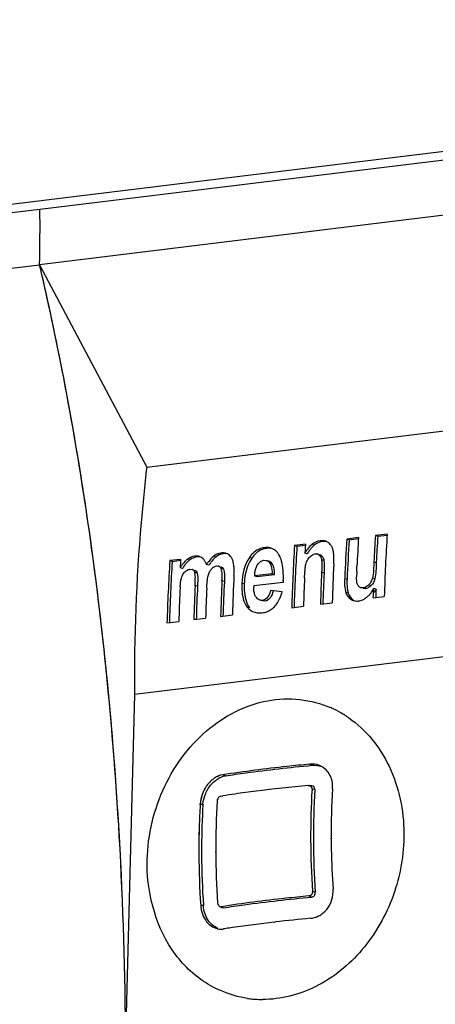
# Paper-space layout '45651_1_3' of a CAD drawing. Header units: millimetres. Extents: x -231 to 594, y 0 to 420.
# Tile 262 of 279: x 357.71 to 359.59, y 267.07 to 271.51. Entities that reach past the tile are written whole.
import ezdxf

# ---------------------------------------------------------------- set-up
doc = ezdxf.new("R2010")
doc.units = ezdxf.units.MM
doc.header["$LTSCALE"] = 32.67
doc.layers.get('0').update_dxf_attribs({"linetype": 'CONTINUOUS'})
doc.layers.add('03__ASM_ALL_CURVES', color=7, linetype='CONTINUOUS')
doc.styles.get("Standard").update_dxf_attribs({"font": 'arial.ttf'})
doc.dimstyles.get("Standard").update_dxf_attribs({"dimtxt": 3.5, "dimasz": 2.5, "dimexe": 1, "dimexo": 0.0625, "dimtad": 1, "dimdsep": 46, "dimtxsty": 'STANDARD', "dimblk": '_FILLED', "dimblk1": '_FILLED', "dimblk2": '_FILLED', "dimcen": 0.09, "dimclrt": 5, "dimazin": 2, "dimtp": 0.01, "dimtm": 0.01, "dimtfac": 1, "dimtofl": 0, "dimtmove": 0, "dimatfit": 3, "dimldrblk": '_FILLED', "dimfxl": 1, "dimtolj": 1, "dimarcsym": 0})

# ---------------------------------------------------------------- blocks, each defined once
blk = doc.blocks.new('_FILLED')
at = {"color": 0, "linetype": 'BYBLOCK'}
blk.add_solid([(0, 0), (-1, 0.2), (-1, -0.2)], dxfattribs=at)

psp = doc.layouts.new('45651_1_3')

# ---------------------------------------------------------------- linework, layer by layer
at = {"color": 6, "linetype": 'CONTINUOUS'}
for p, q in [((357.8018, 270.6535), (361.2995, 271.0805)), ((361.2104, 270.8189), (357.8002, 270.4027)), ((357.8002, 270.4027), (358.2837, 269.4901)), ((358.2837, 269.4901), (361.3367, 269.8628)), ((359.3685, 269.188), (359.3153, 269.1815)), ((359, 269.143), (358.9507, 269.137)), ((359.0773, 269.1545), (359.0665, 269.1576)), ((359.2393, 269.1722), (359.1861, 269.1657)), ((359.1969, 269.1626), (359.1861, 269.1657)), ((359.1969, 269.1626), (359.2398, 269.1678)), ((359.3261, 269.1784), (359.3153, 269.1815)), ((359.3261, 269.1784), (359.369, 269.1836)), ((358.6286, 269.0998), (358.6178, 269.1028)), ((358.8237, 269.1236), (358.8129, 269.1267)), ((358.9615, 269.1339), (358.9507, 269.137)), ((358.9615, 269.1339), (359.0005, 269.1386)), ((358.9983, 269.1158), (358.9975, 269.1022)), ((359.0083, 269.0991), (358.9975, 269.1022)), ((359.0399, 269.1382), (359.0291, 269.1413)), ((359.056, 269.0975), (359.0538, 269.0981)), ((358.4368, 269.0742), (358.3879, 269.0683)), ((358.3987, 269.0652), (358.3879, 269.0683)), ((358.3987, 269.0652), (358.4373, 269.0699)), ((358.476, 269.07), (358.4652, 269.0731)), ((358.5106, 269.0854), (358.4998, 269.0885)), ((358.5952, 269.0847), (358.5844, 269.0878)), ((358.7583, 269.0801), (358.7475, 269.0832)), ((358.8127, 269.0705), (358.823, 269.0697)), ((358.8391, 269.0571), (358.8499, 269.054)), ((359.0591, 269.0958), (359.0627, 269.0932)), ((359.0735, 269.0901), (359.0627, 269.0932)), ((359.0834, 269.0695), (359.0726, 269.0726)), ((359.3088, 269.0634), (359.3195, 269.0603)), ((358.4352, 269.0488), (358.4345, 269.0361)), ((358.4453, 269.033), (358.4345, 269.0361)), ((358.4785, 269.0297), (358.488, 269.0291)), ((358.4898, 269.0286), (358.488, 269.0291)), ((358.5115, 269.0117), (358.5007, 269.0148)), ((358.5646, 269.0478), (358.5538, 269.0509)), ((358.5987, 269.0443), (358.6081, 269.0438)), ((358.6101, 269.0432), (358.6081, 269.0438)), ((358.6303, 269.0299), (358.6195, 269.0329)), ((358.8489, 269.0093), (358.7694, 268.9996)), ((358.8596, 269.0063), (358.8489, 269.0093)), ((358.9957, 268.9902), (358.9971, 269.0135)), ((359.0837, 269.0126), (359.0729, 269.0157)), ((359.2313, 269.019), (359.2322, 269.0435)), ((358.6339, 268.9748), (358.6232, 268.9778)), ((358.7237, 268.9639), (358.7129, 268.967)), ((358.8993, 268.9703), (358.7664, 268.9541)), ((358.7694, 268.9996), (358.7802, 268.9966)), ((358.7802, 268.9966), (358.8596, 269.0063)), ((358.8999, 268.9788), (358.8993, 268.9703)), ((358.8996, 268.9731), (358.8993, 268.9703)), ((358.8999, 268.9788), (358.9016, 268.9783)), ((359.1769, 268.9881), (359.1876, 268.985)), ((359.2324, 268.9683), (359.2315, 268.9734)), ((359.2333, 268.9646), (359.2324, 268.9683)), ((359.3126, 268.9858), (359.3018, 268.9889)), ((358.5129, 268.9534), (358.5022, 268.9565)), ((359.1928, 268.9221), (359.182, 268.9252)), ((359.2718, 268.9428), (359.261, 268.9459)), ((359.2967, 268.9565), (359.286, 268.9596)), ((359.3066, 268.9152), (359.3075, 268.9431)), ((359.3182, 268.9401), (359.3075, 268.9431)), ((358.8177, 268.8861), (358.806, 268.8869)), ((358.8177, 268.8861), (358.8069, 268.8892)), ((359.0675, 268.8721), (359.1207, 268.8786)), ((359.3061, 268.9012), (359.3066, 268.9152)), ((359.3061, 268.9012), (359.3557, 268.9073)), ((359.3173, 268.9121), (359.317, 268.9009)), ((361.2728, 268.8364), (358.2279, 268.4648)), ((358.7478, 268.8561), (358.737, 268.8592)), ((358.9378, 268.8563), (358.991, 268.8628)), ((358.3751, 268.7876), (358.4283, 268.7941)), ((358.4962, 268.8024), (358.5494, 268.8089)), ((358.6169, 268.8171), (358.6702, 268.8236)), ((358.2279, 268.4648), (358.1883, 266.8985)), ((359.0194, 268.1507), (359.0287, 268.1458)), ((358.6386, 268.0982), (358.6264, 268.1028)), ((359.0127, 268.0549), (359.0159, 268.0549)), ((359.0127, 268.0549), (359.0159, 268.0546)), ((359.0285, 268.0537), (359.0159, 268.0549)), ((359.0285, 268.0537), (359.0253, 268.0537)), ((359.0421, 268.0363), (359.0294, 268.0375)), ((359.1217, 268.04), (359.122, 268.0445)), ((359.1218, 268.04), (359.122, 268.0445)), ((358.6179, 268.0067), (358.6269, 268.0081)), ((358.525, 267.9716), (358.5372, 267.967)), ((359.1159, 267.8144), (359.1158, 267.8178)), ((359.1158, 267.8144), (359.1158, 267.8178)), ((358.5952, 267.7541), (358.5951, 267.7576)), ((358.5952, 267.7541), (358.5951, 267.7576)), ((359.0278, 267.5518), (359.0152, 267.5565)), ((359.0317, 267.5779), (359.0443, 267.5732)), ((358.5395, 267.5129), (358.5273, 267.5141)), ((358.6222, 267.5045), (358.6126, 267.5097)), ((358.6203, 267.5083), (358.6299, 267.5032)), ((358.6222, 267.5045), (358.6299, 267.5032)), ((358.859, 267.4387), (358.8654, 267.4394))]:
    psp.add_line(p, q, dxfattribs=at)
at = {"color": 7, "linetype": 'CONTINUOUS'}
for p, q in [((349.1179, 269.5936), (357.8018, 270.6535)), ((349.0288, 269.3321), (357.8002, 270.4027)), ((358.5248, 267.9676), (358.525, 267.9716)), ((358.5248, 267.9677), (358.525, 267.9716)), ((358.5257, 267.974), (358.5253, 267.9677))]:
    psp.add_line(p, q, dxfattribs=at)
at = {"color": 6, "linetype": 'CONTINUOUS'}
psp.add_lwpolyline([(358.8999, 268.9788), (358.8996, 268.976), (358.8996, 268.9731)], dxfattribs=at)
for centre, radius, start, end in [((345.3533, 267.4854), 12.7841, 12.34897, 13.19089), ((367.9088, 268.6562), 8.5568, 176.43696, 178.31853), ((367.3855, 268.6199), 8.4018, 176.43078, 176.61656), ((359.0773, 269.1131), 0.0448, 67.9336, 74.1109), ((359.0776, 269.1141), 0.0438, 51.7317, 67.8313), ((359.0715, 269.1063), 0.0537, 41.2242, 51.7044), ((367.6653, 268.6372), 8.4957, 176.43331, 177.63255), ((367.6396, 268.634), 8.4592, 176.41738, 177.62171), ((367.6886, 268.6453), 8.4657, 176.4321, 177.30417), ((367.7581, 268.655), 8.4592, 176.43189, 177.23298), ((367.7324, 268.6518), 8.4227, 176.41594, 177.22045), ((358.6275, 269.0575), 0.0456, 70.9379, 74.0661), ((358.6276, 269.0579), 0.0452, 56.9234, 70.8929), ((358.8259, 269.0648), 0.0625, 73.9349, 77.9815), ((358.8265, 269.0667), 0.0605, 63.415, 73.9592), ((358.8275, 269.0688), 0.0581, 53.8843, 63.3769), ((358.8038, 269.0485), 0.0894, 29.3461, 33.8304), ((367.4909, 268.6052), 8.5568, 176.43696, 178.31853), ((367.4637, 268.6021), 8.5189, 176.42094, 178.29264), ((359.1855, 268.9945), 0.2166, 149.3701, 150.2102), ((359.1332, 269.0282), 0.1544, 143.2876, 144.7094), ((359.143, 269.0258), 0.1532, 142.9824, 144.6988), ((359.1317, 269.0343), 0.1391, 140.835, 142.9873), ((359.121, 269.043), 0.1253, 138.2477, 140.8395), ((359.0492, 269.0622), 0.0368, 97.0342, 110.4601), ((359.048, 269.0779), 0.0211, 73.9797, 82.0973), ((359.0478, 269.0774), 0.0216, 64.7355, 73.9691), ((359.0726, 269.1074), 0.0521, 38.2884, 41.1755), ((359.035, 269.0944), 0.0922, 10.4905, 13.3016), ((366.9282, 268.5365), 8.5568, 176.43696, 178.31853), ((366.901, 268.5334), 8.5189, 176.42094, 178.29264), ((366.8212, 268.5512), 8.4007, 176.43077, 176.60459), ((358.5722, 268.9563), 0.1591, 142.3158, 143.7277), ((358.5615, 268.9703), 0.1315, 138.1529, 141.0911), ((358.5092, 269.0477), 0.041, 70.0278, 74.0888), ((358.5092, 269.0477), 0.0411, 55.3214, 69.9323), ((358.7354, 268.9406), 0.2124, 147.8118, 148.7358), ((358.7222, 268.949), 0.1968, 145.8781, 147.8238), ((358.7066, 268.9596), 0.178, 143.6364, 145.8806), ((358.7094, 268.9623), 0.1681, 142.9208, 143.947), ((358.6987, 268.9704), 0.1547, 140.887, 142.9337), ((358.6072, 269.0453), 0.0691, 13.6754, 17.8217), ((358.8149, 269.044), 0.027, 52.5136, 59.9094), ((359.0472, 269.0761), 0.023, 58.9789, 64.7086), ((359.0586, 269.0743), 0.0216, 64.1963, 73.9763), ((367.7382, 268.625), 8.6212, 177.15238, 178.31468), ((358.6295, 268.9176), 0.2282, 147.8828, 148.7387), ((358.5894, 268.9484), 0.1671, 143.2092, 144.2346), ((358.5767, 268.958), 0.1511, 141.0791, 143.2266), ((358.4833, 269.013), 0.0168, 56.9733, 73.7188), ((358.4832, 269.0128), 0.017, 38.9408, 56.9731), ((358.6038, 269.0283), 0.0161, 45.5033, 54.9549), ((367.7034, 268.6179), 8.6396, 177.36104, 178.31393), ((367.6763, 268.6147), 8.6018, 177.349, 178.28787), ((360.4569, 268.9817), 1.2262, 178.2551, 179.3509), ((367.2427, 268.5632), 8.6295, 177.24617, 178.31432), ((367.2156, 268.5601), 8.5917, 177.23364, 178.28829), ((367.2847, 268.5701), 8.6182, 177.11873, 178.31482), ((367.6363, 268.6082), 8.6491, 177.46869, 178.3136), ((367.0682, 268.5397), 8.6437, 177.40694, 178.31378), ((359.0282, 268.9045), 0.5954, 175.4906, 177.4688), ((367.1259, 268.5484), 8.6334, 177.29038, 178.31417), ((367.0988, 268.5452), 8.5956, 177.27803, 178.28812), ((367.1903, 268.5545), 8.6446, 177.41753, 178.31375), ((358.9377, 268.9484), 0.1714, 178.0974, 179.2482), ((358.6573, 268.9944), 0.247, 341.7934, 344.3032), ((359.2563, 268.968), 0.0223, 244.4993, 254.0681), ((359.2567, 268.9811), 0.0355, 276.9635, 290.932), ((359.2674, 268.9781), 0.0356, 276.995, 291.689), ((359.2412, 269.0026), 0.0622, 316.1682, 320.7187), ((359.2054, 268.9896), 0.1119, 320.21, 321.9151), ((359.2024, 268.9919), 0.1157, 321.9171, 323.9999), ((359.199, 268.9944), 0.1198, 324.0002, 326.168), ((367.967, 268.6421), 8.6539, 178.02699, 178.21207), ((358.8064, 268.9219), 0.0341, 228.2373, 233.407), ((359.232, 268.9369), 0.0508, 254.1009, 266.3479), ((359.2126, 268.9832), 0.1023, 309.1999, 317.795), ((359.2086, 268.9869), 0.1077, 317.7582, 320.2148), ((358.7957, 268.9213), 0.0882, 289.8639, 303.3978), ((341.9771, 266.9332), 16.2072, 5.9914, 6.62755), ((341.5119, 266.8879), 16.6746, 3.2208, 5.97941), ((358.9211, 267.9671), 0.479, 64.4181, 66.3106), ((358.9187, 267.9622), 0.4844, 58.8681, 64.4097), ((358.9164, 267.9582), 0.489, 57.7129, 58.8737), ((358.9151, 267.9562), 0.4914, 55.7564, 57.7122), ((358.9138, 267.9543), 0.4937, 55.2694, 55.7572), ((359.0308, 268.0621), 0.0888, 54.9304, 70.3789), ((359.6736, 260.9437), 7.1419, 95.30977, 97.21285), ((362.531, 267.8285), 3.5078, 176.5841, 180.3055), ((362.5001, 267.8254), 3.4645, 176.51, 180.3064), ((362.6024, 267.8362), 3.4866, 176.6492, 180.3028), ((359.0025, 268.0517), 0.1197, 356.5413, 3.5636), ((359.468, 262.5097), 5.5624, 98.1306, 98.697), ((359.5467, 261.9558), 6.1218, 97.22419, 98.12701), ((361.9539, 267.7612), 3.4229, 176.552, 179.7138), ((358.6796, 267.9584), 0.1427, 174.8744, 176.5317), ((362.106, 267.7762), 3.5109, 176.5855, 180.3037), ((340.0389, 266.8103), 18.1497, 0.27858, 3.20431), ((362.7351, 267.8358), 3.6194, 180.3377, 181.0771), ((362.0744, 267.7597), 3.5434, 179.6999, 180.2854), ((362.7316, 267.8289), 3.7084, 180.2948, 183.8808), ((362.7018, 267.8258), 3.6662, 180.2952, 183.951), ((362.8178, 267.8378), 3.702, 181.0843, 183.8852), ((362.1999, 267.7639), 3.6811, 180.2951, 183.8916), ((362.1709, 267.7608), 3.6399, 180.2951, 183.9051), ((362.3079, 267.7768), 3.7128, 180.3505, 183.879), ((358.6185, 267.5204), 0.0122, 268.4604, 278.7883), ((359.7136, 260.0606), 7.4274, 95.33644, 96.5578), ((359.0137, 267.5533), 0.098, 275.3696, 280.1454), ((359.4646, 262.0154), 5.4567, 98.3618, 98.6771), ((359.5599, 261.3554), 6.1235, 96.57316, 98.34627), ((358.6186, 267.4806), 0.0736, 264.6102, 274.0688), ((358.6187, 267.4798), 0.0728, 274.0847, 278.8058), ((359.4406, 262.1732), 5.297, 98.678, 98.8044), ((358.8073, 267.5693), 0.4794, 261.7905, 264.6266), ((358.8076, 267.573), 0.4831, 264.6295, 268.8758), ((358.8077, 267.5765), 0.4866, 268.8737, 269.8334)]:
    psp.add_arc(centre, radius, start, end, dxfattribs=at)
at = {"color": 7, "linetype": 'CONTINUOUS'}
for centre, radius, start, end in [((345.3596, 267.4868), 12.7777, 12.36252, 13.19107), ((341.3327, 266.8751), 16.8542, 3.23591, 5.97657), ((358.6857, 267.9604), 0.1611, 148.2986, 159.3726), ((358.68, 267.9631), 0.155, 142.0463, 148.0276), ((358.6789, 267.9646), 0.1531, 142.2447, 148.3068), ((358.6849, 267.9607), 0.1603, 159.3754, 160.5873), ((358.6674, 267.9693), 0.1409, 159.7258, 161.3117), ((361.9322, 267.7666), 3.4133, 176.6222, 178.2648), ((361.708, 267.76), 3.1895, 176.2661, 178.0255), ((361.3768, 267.7723), 2.8581, 178.0428, 180.5483), ((362.0579, 267.7628), 3.5391, 178.2659, 180.2892), ((340.1243, 266.8112), 18.0642, 0.27696, 3.22195)]:
    psp.add_arc(centre, radius, start, end, dxfattribs=at)
psp.add_ellipse((348.6225, 266.4766), major_axis=(7.7848, 7.8491), ratio=0.619745, start_param=-0.579456, end_param=-0.549137, dxfattribs=at)
at = {"color": 6, "linetype": 'CONTINUOUS'}
psp.add_ellipse((363.1782, 267.9749), major_axis=(20.7644, -2.4836), ratio=0.021382, start_param=8.064304, end_param=8.066877, dxfattribs=at)
at = {"color": 7, "linetype": 'CONTINUOUS'}
psp.add_open_spline([(358.0953, 268.63), (358.0809, 268.767), (358.0177, 269.301), (357.9267, 269.8318), (357.841, 270.2225)], degree=3, knots=[0, 0, 0, 0, 0.256221, 1, 1, 1, 1], dxfattribs=at)
at = {"color": 6, "linetype": 'CONTINUOUS'}
for points, knots in [([(358.076, 268.8038), (358.0619, 268.9253), (358.0012, 269.3999), (357.9179, 269.8716), (357.8417, 270.2195)], [0, 0, 0, 0, 0.255652, 1, 1, 1, 1]), ([(358.2837, 269.4901), (358.274, 269.4068), (358.2395, 269.0661), (358.2266, 268.7233), (358.2279, 268.4648)], [0, 0, 0, 0, 0.245063, 1, 1, 1, 1]), ([(358.8129, 269.1267), (358.8066, 269.1259), (358.7804, 269.1198), (358.759, 269.1), (358.7475, 269.0832)], [0, 0, 0, 0, 0.235499, 1, 1, 1, 1]), ([(358.8237, 269.1236), (358.811, 269.122), (358.7939, 269.1155), (358.7802, 269.1047), (358.7768, 269.1016)], [0, 0, 0, 0, 0.735876, 1, 1, 1, 1]), ([(359.0447, 269.0988), (359.0457, 269.0989), (359.0478, 269.099), (359.0499, 269.0989), (359.0509, 269.0988)], [0, 0, 0, 0, 0.504572, 1, 1, 1, 1]), ([(358.823, 269.0697), (358.824, 269.0695), (358.8258, 269.0688), (358.8276, 269.0679), (358.8285, 269.0674)], [0, 0, 0, 0, 0.500321, 1, 1, 1, 1]), ([(359.068, 269.0937), (359.069, 269.0933), (359.0709, 269.0922), (359.0727, 269.0908), (359.0735, 269.0901)], [0, 0, 0, 0, 0.498632, 1, 1, 1, 1]), ([(358.5022, 268.9565), (358.5026, 268.9664), (358.5029, 268.9857), (358.5033, 269.0056), (358.5007, 269.0148)], [0, 0, 0, 0, 0.506217, 1, 1, 1, 1]), ([(358.5115, 269.0117), (358.5141, 269.0025), (358.5137, 268.9826), (358.5134, 268.9633), (358.5129, 268.9534)], [0, 0, 0, 0, 0.493775, 1, 1, 1, 1]), ([(358.6081, 269.0438), (358.6089, 269.0435), (358.6107, 269.0429), (358.6122, 269.042), (358.613, 269.0414)], [0, 0, 0, 0, 0.500065, 1, 1, 1, 1]), ([(358.6232, 268.9778), (358.6236, 268.9873), (358.6238, 269.0055), (358.6231, 269.0246), (358.6195, 269.0329)], [0, 0, 0, 0, 0.509776, 1, 1, 1, 1]), ([(358.7129, 268.967), (358.7125, 268.9572), (358.7122, 268.9204), (358.7206, 268.8811), (358.737, 268.8592)], [0, 0, 0, 0, 0.262645, 1, 1, 1, 1]), ([(358.7237, 268.9639), (358.7232, 268.9542), (358.723, 268.9173), (358.7314, 268.878), (358.7478, 268.8561)], [0, 0, 0, 0, 0.262653, 1, 1, 1, 1]), ([(358.8428, 268.9336), (358.8403, 268.9235), (358.8345, 268.904), (358.8164, 268.8903), (358.8069, 268.8892)], [0, 0, 0, 0, 0.524475, 1, 1, 1, 1]), ([(358.8535, 268.9306), (358.851, 268.9204), (358.8453, 268.9009), (358.8271, 268.8872), (358.8177, 268.8861)], [0, 0, 0, 0, 0.524261, 1, 1, 1, 1]), ([(359.2467, 268.9479), (359.2457, 268.9484), (359.2438, 268.9495), (359.242, 268.9509), (359.2412, 268.9516)], [0, 0, 0, 0, 0.498065, 1, 1, 1, 1]), ([(359.2559, 268.9457), (359.2549, 268.9457), (359.253, 268.9459), (359.2511, 268.9463), (359.2502, 268.9466)], [0, 0, 0, 0, 0.502293, 1, 1, 1, 1]), ([(359.261, 268.9459), (359.2601, 268.9458), (359.2584, 268.9457), (359.2567, 268.9457), (359.2559, 268.9457)], [0, 0, 0, 0, 0.502577, 1, 1, 1, 1]), ([(358.8009, 268.889), (358.8, 268.8891), (358.7981, 268.8893), (358.7962, 268.8897), (358.7953, 268.89)], [0, 0, 0, 0, 0.502199, 1, 1, 1, 1]), ([(358.8069, 268.8892), (358.8059, 268.8891), (358.8039, 268.8889), (358.8019, 268.8889), (358.8009, 268.889)], [0, 0, 0, 0, 0.502589, 1, 1, 1, 1]), ([(358.2857, 267.6971), (358.2851, 267.8112), (358.3336, 268.0394), (358.5299, 268.3139), (358.8153, 268.4653), (359.0263, 268.444), (359.1136, 268.4057)], [0, 0, 0, 0, 0.26982, 0.53288, 0.774755, 1, 1, 1, 1]), ([(359.1951, 268.3601), (359.2731, 268.306), (359.4036, 268.1432), (359.4435, 267.9418), (359.444, 267.8385)], [0, 0, 0, 0, 0.478582, 1, 1, 1, 1]), ([(359.0194, 268.1507), (358.9849, 268.1475), (358.8536, 268.1343), (358.7225, 268.1177), (358.6264, 268.1028)], [0, 0, 0, 0, 0.262879, 1, 1, 1, 1]), ([(358.6386, 268.0982), (358.6692, 268.1029), (358.7988, 268.1218), (358.929, 268.1365), (359.0287, 268.1458)], [0, 0, 0, 0, 0.236329, 1, 1, 1, 1]), ([(359.0159, 268.0549), (359.0168, 268.0548), (359.0187, 268.0544), (359.0205, 268.0537), (359.0214, 268.0533)], [0, 0, 0, 0, 0.503225, 1, 1, 1, 1]), ([(359.0421, 268.0363), (359.0423, 268.0404), (359.0403, 268.049), (359.0324, 268.0533), (359.0285, 268.0537)], [0, 0, 0, 0, 0.514545, 1, 1, 1, 1]), ([(359.444, 267.8385), (359.4445, 267.7435), (359.4109, 267.5529), (359.2709, 267.3068), (359.0612, 267.1341), (358.8885, 267.0896), (358.8063, 267.0899)], [0, 0, 0, 0, 0.263914, 0.525071, 0.771524, 1, 1, 1, 1]), ([(358.7388, 267.0948), (358.6759, 267.1039), (358.5503, 267.1494), (358.3479, 267.3377), (358.2864, 267.5555), (358.2857, 267.6971)], [0, 0, 0, 0, 0.234922, 0.477284, 1, 1, 1, 1]), ([(359.0152, 267.5565), (358.9805, 267.5533), (358.8485, 267.54), (358.7169, 267.5233), (358.6203, 267.5083)], [0, 0, 0, 0, 0.262808, 1, 1, 1, 1]), ([(358.6299, 267.5032), (358.6611, 267.508), (358.7933, 267.5274), (358.9262, 267.5423), (359.0278, 267.5518)], [0, 0, 0, 0, 0.236179, 1, 1, 1, 1]), ([(359.0317, 267.5779), (359.032, 267.5729), (359.0294, 267.5625), (359.0198, 267.557), (359.0152, 267.5565)], [0, 0, 0, 0, 0.516788, 1, 1, 1, 1]), ([(359.0278, 267.5518), (359.0325, 267.5522), (359.042, 267.5577), (359.0447, 267.5681), (359.0443, 267.5732)], [0, 0, 0, 0, 0.483411, 1, 1, 1, 1]), ([(358.5273, 267.5141), (358.5291, 267.4881), (358.5439, 267.4388), (358.5896, 267.4094), (358.6117, 267.4073)], [0, 0, 0, 0, 0.539851, 1, 1, 1, 1]), ([(358.6053, 267.4104), (358.5868, 267.4171), (358.5529, 267.4479), (358.541, 267.4904), (358.5395, 267.5129)], [0, 0, 0, 0, 0.46648, 1, 1, 1, 1]), ([(358.6126, 267.5097), (358.6135, 267.5092), (358.6153, 267.5085), (358.6172, 267.5082), (358.6182, 267.5082)], [0, 0, 0, 0, 0.505174, 1, 1, 1, 1]), ([(358.6191, 267.5068), (358.6195, 267.5064), (358.6205, 267.5055), (358.6216, 267.5048), (358.6222, 267.5045)], [0, 0, 0, 0, 0.507203, 1, 1, 1, 1])]:
    psp.add_open_spline(points, degree=3, knots=knots, dxfattribs=at)
for points in [[(359.0665, 269.1576), (359.053, 269.156), (359.0397, 269.1498), (359.0291, 269.1413)], [(359.0773, 269.1545), (359.0638, 269.1529), (359.0505, 269.1467), (359.0399, 269.1382)], [(359.0812, 269.1578), (359.0764, 269.1583), (359.0714, 269.1582), (359.0665, 269.1576)], [(359.0919, 269.1547), (359.087, 269.1553), (359.0821, 269.1551), (359.0773, 269.1545)], [(359.0896, 269.1562), (359.0869, 269.157), (359.0841, 269.1575), (359.0812, 269.1578)], [(358.6178, 269.1028), (358.6057, 269.1014), (358.5938, 269.0955), (358.5844, 269.0878)], [(358.6286, 269.0998), (358.6164, 269.0983), (358.6046, 269.0924), (358.5952, 269.0847)], [(358.6308, 269.1031), (358.6265, 269.1035), (358.6221, 269.1034), (358.6178, 269.1028)], [(358.6414, 269.1), (358.6372, 269.1004), (358.6328, 269.1003), (358.6286, 269.0998)], [(358.6401, 269.1014), (358.637, 269.1023), (358.6339, 269.1028), (358.6308, 269.1031)], [(358.7768, 269.1016), (358.7698, 269.0953), (358.7637, 269.0879), (358.7583, 269.0801)], [(358.8389, 269.1259), (358.8304, 269.1277), (358.8215, 269.1277), (358.8129, 269.1267)], [(358.8433, 269.1238), (358.8368, 269.1245), (358.8302, 269.1244), (358.8237, 269.1236)], [(358.8781, 269.0983), (358.8737, 269.1049), (358.8682, 269.111), (358.8618, 269.1157)], [(359.0072, 269.1174), (359.0043, 269.1133), (359.0016, 269.1092), (358.9991, 269.1049)], [(359.018, 269.1143), (359.0145, 269.1094), (359.0113, 269.1043), (359.0083, 269.0991)], [(359.0291, 269.1413), (359.0217, 269.1353), (359.0151, 269.1281), (359.0094, 269.1205)], [(359.0399, 269.1382), (359.0355, 269.1347), (359.0314, 269.1307), (359.0276, 269.1264)], [(359.1204, 269.1285), (359.1186, 269.1324), (359.1163, 269.1362), (359.1136, 269.1397)], [(359.1248, 269.1156), (359.1237, 269.12), (359.1223, 269.1244), (359.1204, 269.1285)], [(359.1275, 269.0964), (359.1272, 269.1014), (359.1266, 269.1063), (359.1257, 269.1112)], [(358.4652, 269.0731), (358.4581, 269.0674), (358.4519, 269.0607), (358.4464, 269.0535)], [(358.476, 269.07), (358.4715, 269.0664), (358.4673, 269.0624), (358.4635, 269.0581)], [(358.4998, 269.0885), (358.4873, 269.0869), (358.4751, 269.0809), (358.4652, 269.0731)], [(358.4989, 269.0827), (358.4906, 269.0799), (358.4829, 269.0754), (358.476, 269.07)], [(358.5106, 269.0854), (358.5067, 269.0849), (358.5027, 269.084), (358.4989, 269.0827)], [(358.5122, 269.0887), (358.5081, 269.0891), (358.5039, 269.089), (358.4998, 269.0885)], [(358.5228, 269.0856), (358.5188, 269.086), (358.5147, 269.0859), (358.5106, 269.0854)], [(358.5205, 269.0872), (358.5178, 269.0879), (358.515, 269.0884), (358.5122, 269.0887)], [(358.541, 269.0738), (358.5385, 269.0767), (358.5357, 269.0793), (358.5325, 269.0815)], [(358.5481, 269.0635), (358.5461, 269.0671), (358.5437, 269.0706), (358.541, 269.0738)], [(358.5538, 269.0509), (358.5522, 269.0552), (358.5504, 269.0594), (358.5481, 269.0635)], [(358.5844, 269.0878), (358.5764, 269.0813), (358.5694, 269.0734), (358.5633, 269.0651)], [(358.5735, 269.0612), (358.5703, 269.0569), (358.5674, 269.0524), (358.5646, 269.0478)], [(358.5952, 269.0847), (358.5891, 269.0798), (358.5836, 269.074), (358.5787, 269.068)], [(358.6607, 269.0887), (358.6582, 269.0914), (358.6554, 269.0938), (358.6523, 269.0958)], [(358.6677, 269.0789), (358.6657, 269.0824), (358.6634, 269.0857), (358.6607, 269.0887)], [(358.673, 269.0665), (358.6716, 269.0708), (358.6699, 269.075), (358.6677, 269.0789)], [(358.6767, 269.0474), (358.6762, 269.0522), (358.6755, 269.057), (358.6744, 269.0617)], [(358.7475, 269.0832), (358.7247, 269.0499), (358.7147, 269.0074), (358.7129, 268.967)], [(358.7583, 269.0801), (358.7512, 269.0698), (358.7453, 269.0586), (358.7405, 269.047)], [(358.7833, 269.0497), (358.7882, 269.0569), (358.7946, 269.0638), (358.8025, 269.0675)], [(358.8025, 269.0675), (358.8057, 269.069), (358.8092, 269.07), (358.8127, 269.0705)], [(358.8314, 269.0655), (358.8344, 269.0631), (358.837, 269.0602), (358.8391, 269.0571)], [(358.8499, 269.054), (358.846, 269.0596), (358.8404, 269.0648), (358.8338, 269.0667)], [(358.8391, 269.0571), (358.8419, 269.0532), (358.8439, 269.0486), (358.8453, 269.044)], [(358.8596, 269.0063), (358.8601, 269.0225), (358.8592, 269.0407), (358.8499, 269.054)], [(358.8925, 269.0662), (358.8899, 269.0752), (358.8864, 269.0841), (358.8818, 269.0924)], [(358.8993, 269.0255), (358.8983, 269.0392), (358.8962, 269.0529), (358.8925, 269.0662)], [(358.9992, 269.0357), (359.0001, 269.0427), (359.0012, 269.0497), (359.0031, 269.0565)], [(359.0031, 269.0565), (359.0043, 269.0604), (359.0057, 269.0643), (359.0074, 269.0679)], [(359.0074, 269.0679), (359.009, 269.0714), (359.0109, 269.0747), (359.0131, 269.0778)], [(359.0131, 269.0778), (359.0151, 269.0807), (359.0174, 269.0834), (359.0199, 269.0859)], [(359.0199, 269.0859), (359.0223, 269.0882), (359.025, 269.0905), (359.0278, 269.0923)], [(359.0278, 269.0923), (359.0305, 269.0941), (359.0333, 269.0956), (359.0363, 269.0967)], [(359.0627, 269.0932), (359.0645, 269.0917), (359.066, 269.0899), (359.0673, 269.088)], [(359.0673, 269.088), (359.0687, 269.0858), (359.0698, 269.0834), (359.0706, 269.081)], [(359.0706, 269.081), (359.0716, 269.0782), (359.0722, 269.0754), (359.0726, 269.0726)], [(359.0726, 269.0726), (359.0756, 269.0538), (359.0738, 269.0346), (359.0729, 269.0157)], [(359.0735, 269.0901), (359.0753, 269.0886), (359.0768, 269.0868), (359.0781, 269.0848)], [(359.0781, 269.0848), (359.0795, 269.0827), (359.0806, 269.0803), (359.0814, 269.0778)], [(359.0814, 269.0778), (359.0823, 269.0751), (359.083, 269.0723), (359.0834, 269.0695)], [(359.0834, 269.0695), (359.0864, 269.0507), (359.0846, 269.0315), (359.0837, 269.0126)], [(359.1282, 269.0755), (359.1282, 269.0825), (359.1281, 269.0894), (359.1275, 269.0964)], [(359.1276, 269.0533), (359.128, 269.0607), (359.1282, 269.0681), (359.1282, 269.0755)], [(359.3088, 269.0634), (359.3076, 269.0385), (359.3077, 269.0131), (359.3018, 268.9889)], [(359.3195, 269.0603), (359.3183, 269.0354), (359.3184, 269.01), (359.3126, 268.9858)], [(358.444, 269.0504), (358.4413, 269.0467), (358.4387, 269.0429), (358.4363, 269.039)], [(358.4445, 269.0008), (358.446, 269.0041), (358.4478, 269.0073), (358.4498, 269.0103)], [(358.4539, 269.046), (358.4508, 269.0418), (358.448, 269.0374), (358.4453, 269.033)], [(358.4498, 269.0103), (358.4517, 269.013), (358.4538, 269.0156), (358.4562, 269.0179)], [(358.4562, 269.0179), (358.4585, 269.0201), (358.4609, 269.0222), (358.4635, 269.0239)], [(358.4635, 269.0239), (358.4659, 269.0255), (358.4685, 269.0268), (358.4711, 269.0278)], [(358.4711, 269.0278), (358.4735, 269.0287), (358.476, 269.0293), (358.4785, 269.0297)], [(358.4964, 269.0235), (358.4985, 269.021), (358.4998, 269.0179), (358.5007, 269.0148)], [(358.4988, 269.026), (358.5018, 269.0251), (358.5047, 269.0233), (358.5068, 269.0209)], [(358.5068, 269.0209), (358.509, 269.0183), (358.5105, 269.015), (358.5115, 269.0117)], [(358.5584, 268.9861), (358.5604, 268.9982), (358.5629, 269.0107), (358.569, 269.0214)], [(358.569, 269.0214), (358.5715, 269.0257), (358.5743, 269.0297), (358.5777, 269.0333)], [(358.5777, 269.0333), (358.5808, 269.0364), (358.5843, 269.0392), (358.5882, 269.0412)], [(358.5882, 269.0412), (358.5915, 269.0428), (358.5951, 269.0439), (358.5987, 269.0443)], [(358.615, 269.0397), (358.617, 269.0378), (358.6184, 269.0354), (358.6195, 269.0329)], [(358.6188, 269.0407), (358.6212, 269.04), (358.6235, 269.0388), (358.6253, 269.0371)], [(358.6253, 269.0371), (358.6275, 269.0352), (358.6291, 269.0326), (358.6303, 269.0299)], [(358.6303, 269.0299), (358.6318, 269.0262), (358.6326, 269.0223), (358.6331, 269.0184)], [(358.6331, 269.0184), (358.6351, 269.004), (358.6346, 268.9893), (358.6339, 268.9748)], [(358.6778, 269.0261), (358.6778, 269.0333), (358.6775, 269.0404), (358.6767, 269.0474)], [(358.6773, 269.0034), (358.6777, 269.0109), (358.6779, 269.0185), (358.6778, 269.0261)], [(358.7405, 269.047), (358.7298, 269.0208), (358.725, 268.9921), (358.7237, 268.9639)], [(358.7713, 269.0181), (358.7702, 269.012), (358.7696, 269.0058), (358.7694, 268.9996)], [(358.776, 269.0351), (358.7739, 269.0296), (358.7724, 269.0239), (358.7713, 269.0181)], [(358.7833, 269.0497), (358.7803, 269.0451), (358.7779, 269.0402), (358.776, 269.0351)], [(358.8453, 269.044), (358.8487, 269.0329), (358.8492, 269.021), (358.8489, 269.0093)], [(358.8998, 268.9767), (358.9005, 268.9929), (358.9006, 269.0093), (358.8993, 269.0255)], [(358.9971, 269.0135), (358.9976, 269.0209), (358.9983, 269.0283), (358.9992, 269.0357)], [(358.4347, 268.9513), (358.4352, 268.9579), (358.4358, 268.9645), (358.4368, 268.9711)], [(358.4368, 268.9711), (358.4376, 268.9774), (358.4387, 268.9838), (358.4405, 268.99)], [(358.4405, 268.99), (358.4416, 268.9937), (358.4429, 268.9973), (358.4445, 269.0008)], [(358.5545, 268.944), (358.5548, 268.9512), (358.5553, 268.9585), (358.5559, 268.9658)], [(358.5559, 268.9658), (358.5566, 268.9726), (358.5573, 268.9794), (358.5584, 268.9861)], [(359.1769, 268.9881), (359.176, 268.9671), (359.1755, 268.9452), (359.182, 268.9252)], [(359.1876, 268.985), (359.1868, 268.964), (359.1863, 268.9421), (359.1928, 268.9221)], [(359.2315, 268.9734), (359.2306, 268.9808), (359.2307, 268.9882), (359.2308, 268.9955)], [(359.2412, 268.9516), (359.2374, 268.955), (359.2348, 268.9598), (359.2333, 268.9646)], [(359.3018, 268.9889), (359.2996, 268.9796), (359.2953, 268.9706), (359.2893, 268.9633)], [(359.3126, 268.9858), (359.31, 268.975), (359.3044, 268.9645), (359.2967, 268.9565)], [(358.767, 268.9346), (358.7664, 268.9399), (358.7662, 268.9453), (358.7663, 268.9506)], [(358.7705, 268.9175), (358.7687, 268.9231), (358.7676, 268.9289), (358.767, 268.9346)], [(359.182, 268.9252), (359.1859, 268.9131), (359.1936, 268.9011), (359.2043, 268.8942)], [(359.1928, 268.9221), (359.1967, 268.91), (359.2044, 268.898), (359.2151, 268.8912)], [(359.2718, 268.9428), (359.2682, 268.9424), (359.2644, 268.9425), (359.2609, 268.9435)], [(359.286, 268.9596), (359.2813, 268.9547), (359.2757, 268.9504), (359.2694, 268.948)], [(359.2889, 268.9497), (359.2863, 268.9478), (359.2835, 268.9463), (359.2806, 268.9451)], [(359.2967, 268.9565), (359.2943, 268.954), (359.2917, 268.9517), (359.2889, 268.9497)], [(359.2986, 268.9277), (359.3019, 268.9326), (359.3048, 268.9378), (359.3075, 268.9431)], [(359.3094, 268.9248), (359.3127, 268.9297), (359.3156, 268.9348), (359.3182, 268.9401)], [(358.7773, 268.9038), (358.7743, 268.908), (358.7721, 268.9127), (358.7705, 268.9175)], [(358.7837, 268.8965), (358.7813, 268.8987), (358.7792, 268.9012), (358.7773, 268.9038)], [(358.7953, 268.89), (358.792, 268.8909), (358.7888, 268.8926), (358.7861, 268.8946)], [(358.8597, 268.8604), (358.8651, 268.866), (358.8699, 268.8722), (358.8741, 268.8787)], [(358.8741, 268.8787), (358.8787, 268.8859), (358.8826, 268.8936), (358.886, 268.9014)], [(358.886, 268.9014), (358.8882, 268.9066), (358.8901, 268.9119), (358.8919, 268.9173)], [(359.2043, 268.8942), (359.2086, 268.8915), (359.2133, 268.8893), (359.2181, 268.888)], [(359.2288, 268.8861), (359.2323, 268.8859), (359.2359, 268.886), (359.2394, 268.8865)], [(359.2394, 268.8865), (359.2482, 268.8875), (359.2568, 268.8907), (359.2645, 268.8951)], [(359.2645, 268.8951), (359.2689, 268.8977), (359.2732, 268.9007), (359.2772, 268.904)], [(358.737, 268.8592), (358.7452, 268.8481), (358.7575, 268.8392), (358.7708, 268.8354)], [(358.7708, 268.8354), (358.7742, 268.8344), (358.7778, 268.8337), (358.7814, 268.8332)], [(358.7814, 268.8332), (358.7891, 268.8323), (358.797, 268.8325), (358.8047, 268.8334)], [(358.8047, 268.8334), (358.8118, 268.8343), (358.8189, 268.8359), (358.8257, 268.8383)], [(358.8443, 268.8476), (358.8499, 268.8513), (358.855, 268.8556), (358.8597, 268.8604)], [(359.0607, 268.1458), (359.0476, 268.1504), (359.0332, 268.152), (359.0194, 268.1507)], [(359.0287, 268.1458), (359.0434, 268.1472), (359.059, 268.1452), (359.0728, 268.1397)], [(359.1164, 268.088), (359.1101, 268.1063), (359.0977, 268.1237), (359.0818, 268.1348)], [(358.5719, 268.0562), (358.5805, 268.0668), (358.5907, 268.0764), (358.6023, 268.0838)], [(358.6023, 268.0838), (358.6132, 268.0909), (358.6257, 268.0962), (358.6386, 268.0982)], [(359.122, 268.0592), (359.1214, 268.0689), (359.1195, 268.0787), (359.1164, 268.088)], [(358.5473, 268.0132), (358.5532, 268.0286), (358.5615, 268.0433), (358.5719, 268.0562)], [(359.0214, 268.0533), (359.0241, 268.0519), (359.0264, 268.0494), (359.0277, 268.0467)], [(359.0277, 268.0467), (359.0291, 268.0439), (359.0296, 268.0406), (359.0294, 268.0375)], [(358.5375, 267.9712), (358.5388, 267.9855), (358.5422, 267.9997), (358.5473, 268.0132)], [(358.6039, 267.9951), (358.6025, 267.9921), (358.6015, 267.9887), (358.6013, 267.9853)], [(358.61, 268.0029), (358.6074, 268.0009), (358.6054, 267.9981), (358.6039, 267.9951)], [(358.6179, 268.0067), (358.615, 268.0063), (358.6122, 268.0048), (358.61, 268.0029)], [(359.119, 267.5401), (359.1235, 267.5552), (359.1253, 267.5713), (359.1242, 267.5869)], [(358.6036, 267.5257), (358.6039, 267.5218), (358.605, 267.5178), (358.6072, 267.5146)], [(358.6072, 267.5146), (358.6086, 267.5126), (358.6104, 267.5108), (358.6126, 267.5097)], [(359.064, 267.4689), (359.0778, 267.4767), (359.0899, 267.4878), (359.0993, 267.5005)], [(359.0993, 267.5005), (359.1081, 267.5124), (359.1148, 267.526), (359.119, 267.5401)], [(359.031, 267.4569), (359.0425, 267.459), (359.0538, 267.4631), (359.064, 267.4689)]]:
    psp.add_open_spline(points, degree=3, dxfattribs=at)
at = {"color": 7, "linetype": 'CONTINUOUS'}
for points in [[(358.5765, 268.0782), (358.5697, 268.0723), (358.5634, 268.0656), (358.5578, 268.0584)], [(358.5765, 268.0782), (358.5697, 268.0723), (358.5634, 268.0656), (358.5578, 268.0584)], [(358.5899, 268.0883), (358.5852, 268.0853), (358.5807, 268.0819), (358.5765, 268.0782)], [(358.5899, 268.0883), (358.5852, 268.0853), (358.5807, 268.0819), (358.5765, 268.0782)], [(358.6264, 268.1028), (358.6135, 268.1007), (358.6009, 268.0954), (358.5899, 268.0883)], [(358.6264, 268.1028), (358.6135, 268.1008), (358.6009, 268.0954), (358.5899, 268.0883)], [(358.5486, 268.0451), (358.5432, 268.0366), (358.5387, 268.0275), (358.5352, 268.0181)], [(358.5337, 268.014), (358.5289, 268.0004), (358.5259, 267.986), (358.525, 267.9716)], [(358.5339, 268.0144), (358.5295, 268.0014), (358.527, 267.9877), (358.5257, 267.974)]]:
    psp.add_open_spline(points, degree=3, dxfattribs=at)
at = {"layer": '03__ASM_ALL_CURVES', "color": 4, "linetype": 'CONTINUOUS'}
psp.add_line((361.7485, 271.1722), (349.4737, 269.674), dxfattribs=at)

# ---------------------------------------------------------------- leaders
at = {"color": 2, "linetype": 'CONTINUOUS'}
psp.add_leader([(365.0908, 271.1176), (320.8001, 288.0274), (316.8001, 288.0274)], dimstyle='STANDARD', override={"dimtad": 0}, dxfattribs=at)

doc.saveas('drawing.dxf')
